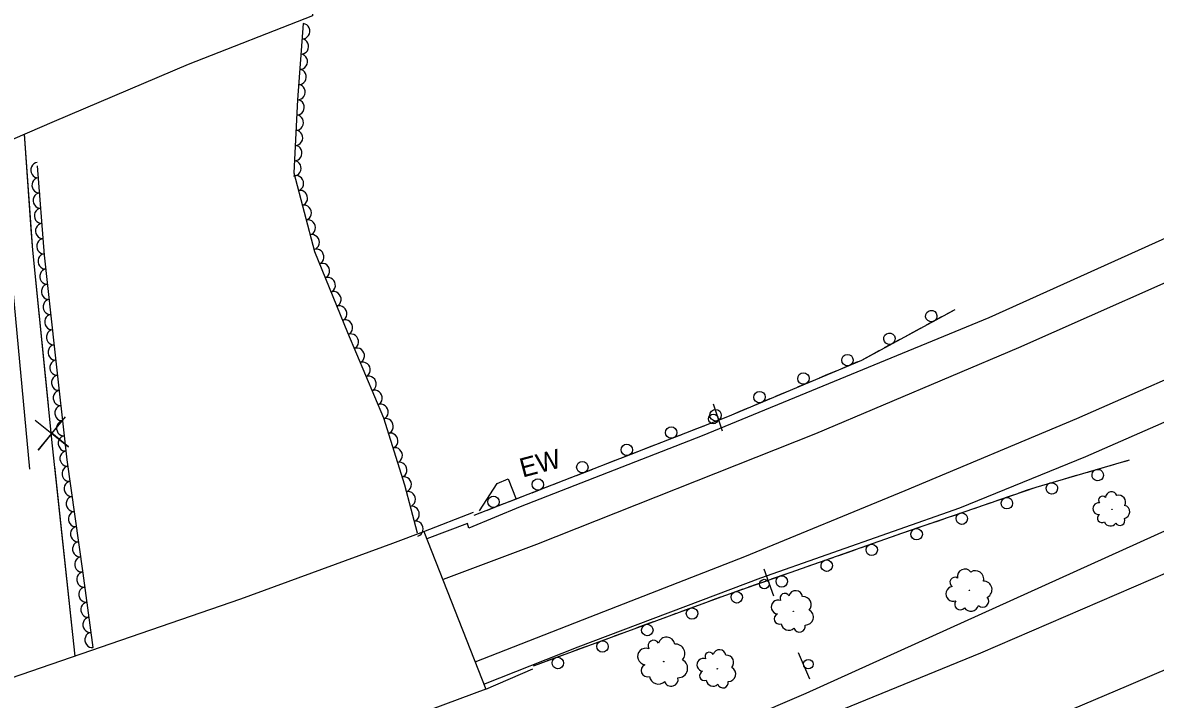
# Model space of a CAD drawing. Extents: x 1722896 to 1754269, y 648279 to 666297.
# Drawn here: x 1740587.2 to 1740884.1, y 650020.8 to 650198.2 of the extents above; entities that cross this region are included whole.
import ezdxf

# ---------------------------------------------------------------- set-up
doc = ezdxf.new("R2010")
doc.units = 0
for name, color, linetype in [('DESIGN - CENTERLINE - Proposed', 7, 'Continuous'), ('DESIGN - CENTERLINE - Proposed Text', 7, 'Continuous'), ('DESIGN - PUBLIC HEARING - Shapes', 7, 'Continuous'), ('DESIGN - SCRATCH - User 1', 7, 'Continuous'), ('SURVEY - CENTERLINE - Preliminary Text', 7, 'Continuous'), ('SURVEY - CONTOURS - Intermediate with optional Text', 7, 'Continuous'), ('SURVEY - VEGETATION - Features with Text', 7, 'Continuous')]:
    doc.layers.add(name, color=color, linetype=linetype)

msp = doc.modelspace()

# ---------------------------------------------------------------- linework, layer by layer
at = {"layer": 'DESIGN - CENTERLINE - Proposed'}
for points in [[(1740662.52, 650233.15), (1740663.16, 650200.01), (1740630.55, 650187.27), (1740595.41, 650172.31), (1740559.34, 650156.77), (1740522, 650139.26), (1740496.09, 650125.66), (1740448.04, 650098.94), (1740444.7, 650133.58), (1740463.81, 650144.23), (1740484.88, 650155.58), (1740515.36, 650171.44), (1740545.94, 650185.25), (1740584.46, 650201.74), (1740616.25, 650215.36), (1740649.96, 650228.86), (1740662.52, 650233.15)], [(1740706.93, 650070.21), (1740711.56, 650077.37), (1740714.43, 650078.63), (1740716.53, 650073.33)], [(1740692.36, 650064.84), (1740705.4, 650069.91)], [(1739718.41, 649790.03), (1739714.64, 649834.11), (1739771.74, 649839.82), (1739832.01, 649847.28), (1739893.75, 649856.3), (1739960.78, 649866.14), (1740029.86, 649878.86), (1740105.86, 649893.07), (1740178.43, 649909.37), (1740239.1, 649923.68), (1740294.84, 649937.86), (1740375.01, 649959.36), (1740446.5, 649981.09), (1740507.11, 650000.21), (1740570.99, 650021.88), (1740644.38, 650047.14), (1740684.26, 650061.77), (1740692.36, 650064.84)], [(1740692.36, 650064.84), (1740708.63, 650023.48), (1740672.42, 650010.03), (1740614.67, 649988.86), (1740570.82, 649973.59), (1740464.97, 649939.21), (1740406.27, 649921.36), (1740341.06, 649904.11), (1740285.55, 649888.98), (1740220.12, 649872.81), (1740137.46, 649854.48), (1740060.54, 649838.98), (1740007.95, 649829.33), (1739950.68, 649819.7), (1739883.49, 649811.64), (1739807.36, 649799.36)], [(1740708.63, 650023.48), (1740720.89, 650028.83)]]:
    msp.add_lwpolyline(points, dxfattribs=at)
at = {"layer": 'DESIGN - CENTERLINE - Proposed Text'}
for points in [[(1740600.9, 650032.18), (1740595.03, 650087.26), (1740589.81, 650138.59), (1740587.68, 650168.98)], [(1740589.43, 650144.09), (1740587.68, 650168.98)], [(1740593.95, 650097.91), (1740589.81, 650138.59), (1740589.43, 650144.09)], [(1740590.43, 650094.03), (1740599.18, 650086.98), (1740594.8, 650090.56), (1740591.22, 650086.18), (1740598.38, 650094.84)], [(1740600.9, 650032.18), (1740595.6, 650081.9)]]:
    msp.add_lwpolyline(points, dxfattribs=at)
at = {"layer": 'DESIGN - PUBLIC HEARING - Shapes'}
for p, q in [((1740768.23, 650098.3), (1740770.59, 650091.18)), ((1740781.49, 650055), (1740784, 650047.93)), ((1740793.5, 650026.1), (1740790.55, 650033))]:
    msp.add_line(p, q, dxfattribs=at)
for centre in [(1740768.25, 650094.33), (1740781.6, 650051.04), (1740793.15, 650030.05)]:
    msp.add_circle(centre, 1.25, dxfattribs=at)
at = {"layer": 'DESIGN - SCRATCH - User 1'}
for points in [[(1740831.57, 650122.96), (1740807.06, 650109.68), (1740771.97, 650094.9), (1740705.42, 650068.98)], [(1740831.57, 650122.96), (1740829.51, 650121.84)], [(1740828.1, 650121.08), (1740824.05, 650118.89)], [(1740820.58, 650117), (1740818.52, 650115.88)], [(1740822.65, 650118.12), (1740820.58, 650117)], [(1740817.11, 650115.12), (1740813.06, 650112.93)], [(1740809.59, 650111.05), (1740807.53, 650109.93)], [(1740811.66, 650112.17), (1740809.59, 650111.05)], [(1740806.07, 650109.26), (1740801.83, 650107.48)], [(1740798.19, 650105.94), (1740796.03, 650105.03)], [(1740800.36, 650106.85), (1740798.19, 650105.94)], [(1740788.84, 650102), (1740786.67, 650101.09)], [(1740794.55, 650104.41), (1740790.31, 650102.62)], [(1740783.03, 650099.56), (1740778.79, 650097.77)], [(1740786.67, 650101.09), (1740784.51, 650100.18)], [(1740775.15, 650096.24), (1740772.99, 650095.33)], [(1740777.32, 650097.15), (1740775.15, 650096.24)], [(1740771.51, 650094.72), (1740767.22, 650093.05)], [(1740759.86, 650090.18), (1740755.57, 650088.51)], [(1740763.54, 650091.62), (1740761.35, 650090.76)], [(1740765.73, 650092.47), (1740763.54, 650091.62)], [(1740751.89, 650087.08), (1740749.7, 650086.23)], [(1740754.08, 650087.93), (1740751.89, 650087.08)], [(1740748.21, 650085.65), (1740743.93, 650083.98)], [(1740721.11, 650029.62), (1740771.26, 650048.08), (1740817.96, 650064.46), (1740852.87, 650076.48), (1740877.33, 650083.61)], [(1740736.56, 650081.11), (1740732.28, 650079.44)], [(1740740.25, 650082.54), (1740738.05, 650081.69)], [(1740742.44, 650083.4), (1740740.25, 650082.54)], [(1740866.4, 650080.42), (1740870.82, 650081.71)], [(1740872.35, 650082.16), (1740874.61, 650082.81)], [(1740874.61, 650082.81), (1740876.87, 650083.47)], [(1740728.6, 650078.01), (1740726.41, 650077.16)], [(1740730.79, 650078.86), (1740728.6, 650078.01)], [(1740854.4, 650076.92), (1740858.82, 650078.21)], [(1740860.35, 650078.66), (1740862.61, 650079.32)], [(1740862.61, 650079.32), (1740864.87, 650079.97)], [(1740724.92, 650076.58), (1740720.63, 650074.91)], [(1740848.42, 650074.95), (1740850.64, 650075.71)], [(1740850.64, 650075.71), (1740852.87, 650076.47)], [(1740713.27, 650072.04), (1740708.98, 650070.37)], [(1740716.95, 650073.47), (1740714.76, 650072.62)], [(1740719.14, 650074.33), (1740716.95, 650073.47)], [(1740838.82, 650071.64), (1740841.05, 650072.41)], [(1740842.56, 650072.93), (1740846.91, 650074.43)], [(1740707.49, 650069.79), (1740705.42, 650068.98)], [(1740830.74, 650068.86), (1740835.09, 650070.36)], [(1740836.6, 650070.88), (1740838.82, 650071.64)], [(1740818.92, 650064.79), (1740823.27, 650066.29)], [(1740824.78, 650066.81), (1740827.01, 650067.57)], [(1740827.01, 650067.57), (1740829.23, 650068.34)], [(1740812.98, 650062.71), (1740815.19, 650063.49)], [(1740815.19, 650063.49), (1740817.41, 650064.27)], [(1740803.4, 650059.35), (1740805.61, 650060.13)], [(1740807.12, 650060.66), (1740811.47, 650062.18)], [(1740795.33, 650056.52), (1740799.67, 650058.04)], [(1740801.18, 650058.57), (1740803.4, 650059.35)], [(1740789.38, 650054.43), (1740791.6, 650055.21)], [(1740791.6, 650055.21), (1740793.82, 650055.99)], [(1740779.81, 650051.08), (1740782.02, 650051.85)], [(1740783.53, 650052.38), (1740787.87, 650053.91)], [(1740771.74, 650048.24), (1740776.08, 650049.77)], [(1740777.59, 650050.3), (1740779.81, 650051.08)], [(1740760.01, 650043.93), (1740764.32, 650045.52)], [(1740765.82, 650046.08), (1740768.03, 650046.89)], [(1740768.03, 650046.89), (1740770.23, 650047.7)], [(1740754.09, 650041.76), (1740756.3, 650042.57)], [(1740756.3, 650042.57), (1740758.5, 650043.38)], [(1740748.27, 650039.62), (1740752.59, 650041.2)], [(1740736.54, 650035.3), (1740740.86, 650036.89)], [(1740742.36, 650037.44), (1740744.57, 650038.25)], [(1740744.57, 650038.25), (1740746.77, 650039.06)], [(1740730.63, 650033.12), (1740732.84, 650033.94)], [(1740732.84, 650033.94), (1740735.04, 650034.75)], [(1740721.11, 650029.62), (1740723.31, 650030.43)], [(1740724.81, 650030.98), (1740729.13, 650032.57)]]:
    msp.add_lwpolyline(points, dxfattribs=at)
for centre, start, end in [((1740825.38, 650121.31), 51.7124, 51.7026), ((1740814.39, 650115.36), 51.7124, 51.7026), ((1740803.39, 650109.76), 46.0994, 46.0895), ((1740791.87, 650104.91), 46.0994, 46.0895), ((1740780.35, 650100.06), 46.0994, 46.0895), ((1740768.84, 650095.29), 44.5384, 44.5285), ((1740757.19, 650090.75), 44.5384, 44.5285), ((1740745.55, 650086.22), 44.5384, 44.5285), ((1740733.9, 650081.68), 44.5384, 44.5285), ((1740869.01, 650079.62), 219.5095, 219.4997), ((1740722.25, 650077.15), 44.5384, 44.5285), ((1740857.01, 650076.12), 219.5095, 219.4997), ((1740710.6, 650072.61), 44.5384, 44.5285), ((1740845.2, 650072.25), 222.2571, 222.2473), ((1740833.38, 650068.18), 222.2571, 222.2473), ((1740821.56, 650064.11), 222.2571, 222.2473), ((1740809.77, 650060), 222.5912, 222.5813), ((1740797.97, 650055.86), 222.5912, 222.5813), ((1740786.18, 650051.72), 222.5912, 222.5813), ((1740774.38, 650047.58), 222.5912, 222.5813), ((1740762.66, 650043.31), 223.4673, 223.4575), ((1740750.93, 650039), 223.4673, 223.4575), ((1740739.2, 650034.68), 223.4673, 223.4575), ((1740727.47, 650030.36), 223.4673, 223.4575)]:
    msp.add_arc(centre, 1.5, start, end, dxfattribs=at)
at = {"layer": 'SURVEY - CENTERLINE - Preliminary Text'}
for points in [[(1740551.5, 650625.35), (1740554.22, 650582.04), (1740556.89, 650537.99), (1740559, 650467.29), (1740562.55, 650421.13), (1740565.45, 650371.37), (1740568.99, 650321.92), (1740572.32, 650277.8), (1740575.09, 650238.41), (1740578.37, 650197.76), (1740584.33, 650130.89), (1740588.94, 650081.19)], [(1741636.47, 650624.6), (1741613.96, 650602.44), (1741570.52, 650565.62), (1741532.53, 650534.54), (1741482.6, 650494.88), (1741428.92, 650454.34), (1741384.37, 650422.13), (1741334.17, 650387.45), (1741272.48, 650347.18), (1741226.01, 650318.09), (1741162.59, 650280.33), (1741096.96, 650244.54), (1741024.12, 650206.48), (1740977.2, 650183.13), (1740908.07, 650151.32), (1740840.5, 650120.84), (1740765.34, 650089.9), (1740717.63, 650071.26)], [(1741640.09, 650612.32), (1741599.25, 650576.01), (1741555.34, 650539.65), (1741504.02, 650498.09), (1741460.86, 650464.75), (1741410.25, 650427.73), (1741372.31, 650400.92), (1741321.17, 650366.25), (1741270.79, 650333.81), (1741219.48, 650301.94), (1741173.8, 650274.91), (1741121.56, 650245.67), (1741064.85, 650215.2), (1741015.69, 650190.06), (1740962.16, 650164.31), (1740904.63, 650137.99), (1740848.21, 650112.95), (1740794.99, 650090.47), (1740721.89, 650061.44), (1740697.42, 650052.22)], [(1740705.8, 650030.7), (1740735.97, 650042.42), (1740776.51, 650058.27), (1740818.51, 650075.56), (1740863.53, 650094.49), (1740904.85, 650112.63), (1740942.64, 650129.96), (1740985.94, 650150.14), (1741042.15, 650177.71), (1741093.07, 650204), (1741138.59, 650228.77), (1741187.73, 650256.65), (1741225.17, 650278.58), (1741259.54, 650299.67), (1741300.65, 650325.07), (1741336.67, 650348.5), (1741377.42, 650376.1), (1741412.82, 650400.95), (1741470.76, 650443.83), (1741505.81, 650470.34), (1741531.9, 650490.98), (1741567.83, 650519.53), (1741648.78, 650588.94)], [(1740708.11, 650024.81), (1740732.77, 650034.61), (1740780.71, 650052.67), (1740832.89, 650071), (1740865.94, 650084.52), (1740911.18, 650104.36), (1740961.92, 650127.42), (1741023.57, 650157.37), (1741081.61, 650186.49), (1741137.38, 650216.46), (1741203.37, 650253.89), (1741254.56, 650284.52), (1741308.88, 650318.67), (1741361.54, 650353.36), (1741416.11, 650390.64), (1741478.86, 650437.05), (1741539.04, 650483.9), (1741582.54, 650519.33), (1741652.52, 650579.11)], [(1741662.03, 650552.37), (1741626.61, 650522.29), (1741574.87, 650479.07), (1741537.48, 650449.26), (1741486.95, 650410.31), (1741437.23, 650373.98), (1741390.34, 650341.66), (1741335.14, 650304.12), (1741281.29, 650270.47), (1741222, 650234.61), (1741164.83, 650201.33), (1741090.04, 650161.35), (1741034.4, 650133.53), (1740968.18, 650101.48), (1740900.38, 650071.21), (1740792.47, 650022.33), (1740744.29, 650001.67), (1740733.04, 649997.15), (1740720.36, 649992.16)], [(1741665.14, 650542.47), (1741617.17, 650501.04), (1741566.66, 650459.43), (1741522.08, 650424.29), (1741466.26, 650381.84), (1741422.92, 650351.29), (1741334.05, 650291.36), (1741270.47, 650251.41), (1741218.14, 650219.89), (1741148.92, 650180.82), (1741080.48, 650144.69), (1741027.9, 650118.81), (1740974.11, 650093.01), (1740914.08, 650065.6), (1740838.27, 650032.9), (1740784.21, 650010.87), (1740722.32, 649987.13)], [(1740730.89, 649965.17), (1740760.72, 649977.09), (1740796.49, 649991.05), (1740837.43, 650007.7), (1740876.59, 650024.27), (1740913.49, 650040.1), (1740960.35, 650061.03), (1741009.78, 650084.1), (1741047.32, 650102.08), (1741098.36, 650127.73), (1741161.24, 650161.19), (1741195.53, 650180.35), (1741239.83, 650206.03), (1741290.72, 650236.83), (1741339.66, 650267.52), (1741399.45, 650307.08), (1741443.55, 650337.2), (1741501.85, 650378.79), (1741547.3, 650414), (1741588.01, 650446.62), (1741634.12, 650484.98), (1741673.55, 650518.76)], [(1740717.63, 650071.26), (1740704.15, 650065.66), (1740703.82, 650066.89), (1740693.12, 650062.9)]]:
    msp.add_lwpolyline(points, dxfattribs=at)
at = {"layer": 'SURVEY - VEGETATION - Features with Text'}
for points in [[(1740660.73, 650197.95), (1740659.21, 650177.96), (1740658.24, 650158.84), (1740663.72, 650138.19), (1740672.34, 650116.95), (1740681.79, 650094.59), (1740687.24, 650077.08), (1740690.59, 650064.48)], [(1740605.64, 650034.41), (1740603.02, 650053.89), (1740598.87, 650083.6), (1740595.64, 650112.61), (1740592.92, 650137.27), (1740591.08, 650160.66)]]:
    msp.add_lwpolyline(points, dxfattribs=at)
for centre, radius in [((1740872.75, 650070.61), 0.0539), ((1740835.38, 650049.39), 0.0674), ((1740789.21, 650043.89), 0.0639), ((1740755.25, 650030.73), 0.0758), ((1740769.27, 650028.84), 0.0588)]:
    msp.add_circle(centre, radius, dxfattribs=at)
for centre, radius, start, end in [((1740872.6, 650073.69), 1.54, 20.7071, 177.496), ((1740869.29, 650070.8), 1.54, 82.8439, 276.2636), ((1740870.28, 650073.04), 1.06, 42.8232, 221.5689), ((1740874.56, 650072.56), 1.76, 329.7598, 107.284), ((1740870.14, 650068.32), 1.17, 125.4626, 302.7817), ((1740875.67, 650069.97), 1.75, 280.6556, 76.4941), ((1740872.33, 650067.92), 1.66, 200.7496, 327.5953), ((1740874.84, 650067.69), 1.29, 210.9085, 25.9088), ((1740834.17, 650053.06), 1.93, 36.0967, 192.8856), ((1740836.92, 650052.35), 2.2, 345.1494, 122.6736), ((1740831.59, 650051.5), 1.33, 58.2128, 236.9584), ((1740839.12, 650049.6), 2.19, 296.0452, 91.8837), ((1740786.99, 650047.35), 1.26, 29.902, 208.6476), ((1740789.84, 650047.49), 1.83, 7.7858, 164.5748), ((1740831.14, 650048.48), 1.93, 98.2335, 291.6532), ((1740785.26, 650045.04), 1.83, 69.9227, 263.3424), ((1740791.81, 650045.67), 2.09, 316.8386, 94.3628), ((1740832.99, 650045.76), 1.47, 140.8522, 318.1713), ((1740835.76, 650046.01), 2.08, 216.1392, 342.9849), ((1740838.86, 650046.57), 1.61, 226.2981, 41.2984), ((1740785.58, 650041.94), 1.39, 112.5413, 289.8605), ((1740792.41, 650042.38), 2.07, 267.7344, 63.5729), ((1740788, 650040.9), 1.97, 187.8284, 314.6741), ((1740790.84, 650039.97), 1.53, 197.9873, 12.9876), ((1740752.6, 650034.82), 1.49, 30.137, 208.8827), ((1740755.98, 650035), 2.17, 8.0209, 164.8098), ((1740750.56, 650032.06), 2.17, 70.1577, 263.5774), ((1740758.33, 650032.84), 2.47, 317.0736, 94.5978), ((1740769.85, 650032.16), 1.69, 7.7858, 164.5747), ((1740759.06, 650028.95), 2.46, 267.9694, 63.8079), ((1740765.63, 650029.89), 1.68, 69.9227, 263.3423), ((1740767.23, 650032.03), 1.16, 29.902, 208.6476), ((1740771.67, 650030.48), 1.92, 316.8386, 94.3628), ((1740750.96, 650028.39), 1.65, 112.7764, 290.0955), ((1740765.93, 650027.04), 1.28, 112.5413, 289.8605), ((1740772.22, 650027.45), 1.91, 267.7344, 63.5729), ((1740753.84, 650027.17), 2.34, 188.0634, 314.9091), ((1740757.21, 650026.08), 1.81, 198.2223, 13.2226), ((1740768.16, 650026.08), 1.81, 187.8284, 314.674), ((1740770.77, 650025.23), 1.41, 197.9873, 12.9876)]:
    msp.add_arc(centre, radius, start, end, dxfattribs=at)
for centre, major_axis in [((1740660.58, 650195.96), (-0.15, -1.99)), ((1740660.28, 650191.97), (-0.15, -1.99)), ((1740659.98, 650187.98), (-0.15, -1.99)), ((1740659.67, 650183.99), (-0.15, -1.99)), ((1740659.37, 650180), (-0.15, -1.99)), ((1740659.11, 650176.01), (-0.1, -2)), ((1740658.91, 650172.02), (-0.1, -2)), ((1740658.71, 650168.02), (-0.1, -2)), ((1740658.51, 650164.03), (-0.1, -2)), ((1740591.17, 650159.55), (-0.16, 1.99)), ((1740658.3, 650160.03), (-0.1, -2)), ((1740658.96, 650156.13), (0.51, -1.93)), ((1740591.48, 650155.56), (-0.16, 1.99)), ((1740591.8, 650151.57), (-0.16, 1.99)), ((1740659.99, 650152.26), (0.51, -1.93)), ((1740592.11, 650147.58), (-0.16, 1.99)), ((1740661.01, 650148.4), (0.51, -1.93)), ((1740662.04, 650144.53), (0.51, -1.93)), ((1740592.42, 650143.6), (-0.16, 1.99)), ((1740592.73, 650139.61), (-0.16, 1.99)), ((1740663.07, 650140.66), (0.51, -1.93)), ((1740593.1, 650135.63), (-0.22, 1.99)), ((1740664.26, 650136.86), (0.75, -1.85)), ((1740665.77, 650133.15), (0.75, -1.85)), ((1740593.54, 650131.65), (-0.22, 1.99)), ((1740667.27, 650129.44), (0.75, -1.85)), ((1740593.98, 650127.67), (-0.22, 1.99)), ((1740594.42, 650123.7), (-0.22, 1.99)), ((1740668.77, 650125.74), (0.75, -1.85)), ((1740670.28, 650122.03), (0.75, -1.85)), ((1740594.85, 650119.72), (-0.22, 1.99)), ((1740671.78, 650118.32), (0.75, -1.85)), ((1740595.29, 650115.75), (-0.22, 1.99)), ((1740673.32, 650114.63), (0.78, -1.84)), ((1740595.73, 650111.77), (-0.22, 1.99)), ((1740674.88, 650110.95), (0.78, -1.84)), ((1740596.18, 650107.8), (-0.22, 1.99)), ((1740676.43, 650107.26), (0.78, -1.84)), ((1740596.62, 650103.82), (-0.22, 1.99)), ((1740677.99, 650103.58), (0.78, -1.84)), ((1740597.06, 650099.84), (-0.22, 1.99)), ((1740679.55, 650099.89), (0.78, -1.84)), ((1740597.5, 650095.87), (-0.22, 1.99)), ((1740681.11, 650096.21), (0.78, -1.84)), ((1740597.95, 650091.89), (-0.22, 1.99)), ((1740682.46, 650092.45), (0.59, -1.91)), ((1740598.39, 650087.92), (-0.22, 1.99)), ((1740683.65, 650088.63), (0.59, -1.91)), ((1740684.84, 650084.81), (0.59, -1.91)), ((1740598.83, 650083.94), (-0.22, 1.99)), ((1740599.37, 650079.98), (-0.28, 1.98)), ((1740686.03, 650080.99), (0.59, -1.91)), ((1740599.93, 650076.02), (-0.28, 1.98)), ((1740687.21, 650077.17), (0.59, -1.91)), ((1740688.24, 650073.31), (0.51, -1.93)), ((1740600.48, 650072.06), (-0.28, 1.98)), ((1740601.03, 650068.1), (-0.28, 1.98)), ((1740689.27, 650069.44), (0.51, -1.93)), ((1740601.59, 650064.13), (-0.28, 1.98)), ((1740690.3, 650065.57), (0.51, -1.93)), ((1740602.14, 650060.17), (-0.28, 1.98)), ((1740602.69, 650056.21), (-0.28, 1.98)), ((1740603.24, 650052.25), (-0.27, 1.98)), ((1740603.77, 650048.28), (-0.27, 1.98)), ((1740604.3, 650044.32), (-0.27, 1.98)), ((1740604.84, 650040.36), (-0.27, 1.98)), ((1740605.37, 650036.39), (-0.27, 1.98))]:
    msp.add_ellipse(centre, major_axis=major_axis, ratio=0.940188, start_param=0, end_param=3.141593, dxfattribs=at)

# ---------------------------------------------------------------- texts
at = {"layer": 'SURVEY - CONTOURS - Intermediate with optional Text'}
msp.add_text('EW', height=5, rotation=14.8624, dxfattribs=at).set_placement((1740718.25, 650078.95))

doc.saveas('drawing.dxf')
